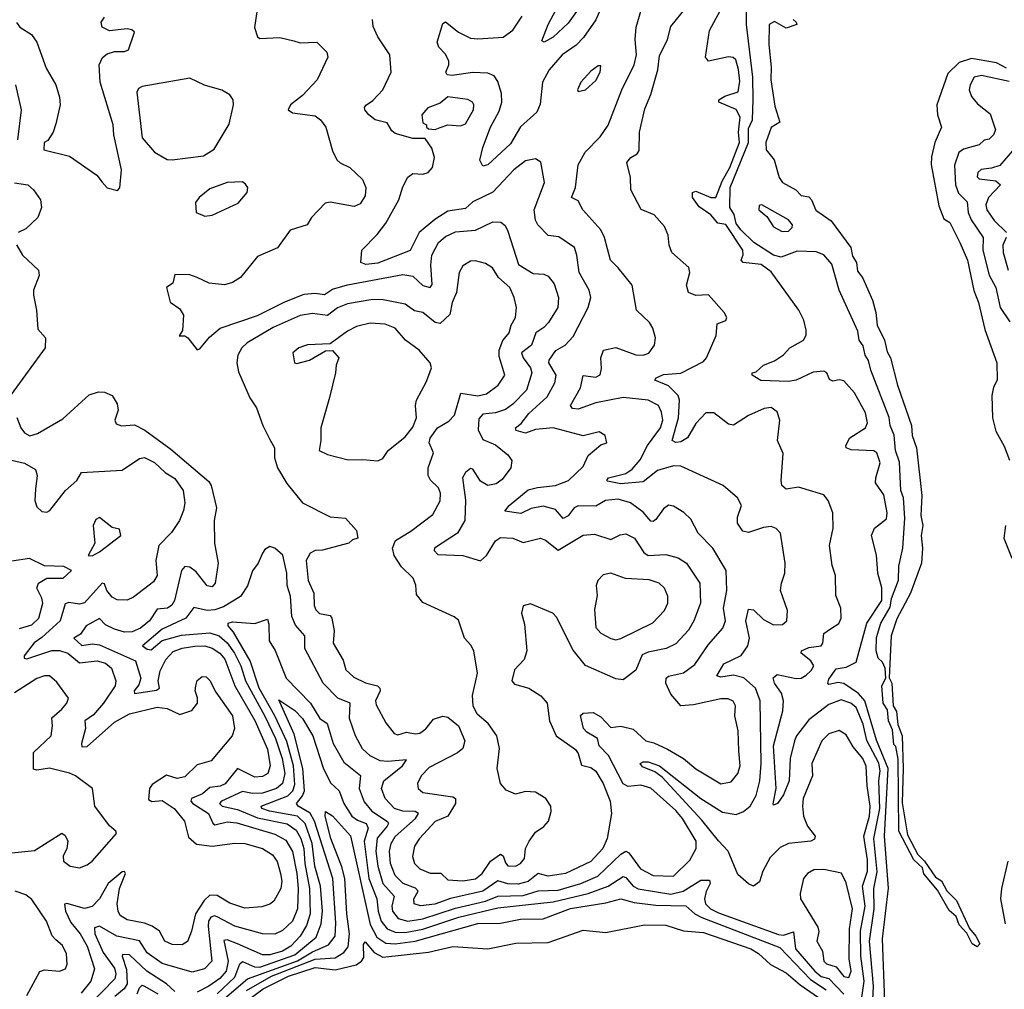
# Model space of a CAD drawing. Extents: x 1603745 to 1745082, y 385868 to 533966.
# Tile 585 of 646: x 1642936 to 1646866, y 493623 to 497495. Entities that reach past the tile are written whole.
import ezdxf

# ---------------------------------------------------------------- set-up
doc = ezdxf.new("R2010")
doc.units = 0

msp = doc.modelspace()

# ---------------------------------------------------------------- linework, layer by layer
at = {"layer": '0CON20XD'}
for points in [[(1645178.2, 497555), (1645125, 497481.5), (1645065, 497424.3), (1645030, 497405), (1645020.5, 497410.5), (1645044.7, 497475), (1645239.2, 497840.8)], [(1646615.6, 494055.6), (1646636.2, 494016.2), (1646675, 493977.5), (1646726.2, 493866.2), (1646752.5, 493835), (1646767.5, 493805), (1646757.5, 493792.5), (1646737.5, 493805), (1646716.7, 493846.7), (1646685, 493881.2), (1646674.1, 493914.1), (1646645, 493937.5), (1646599.5, 494019.5), (1646545, 494083.8), (1646538.8, 494108.8), (1646505, 494140), (1646444.5, 494255), (1646442, 494542), (1646432.5, 494592.5), (1646425, 494600), (1646419.3, 494659.3), (1646403.1, 494695), (1646399.3, 494739.3), (1646382.9, 494765), (1646377.5, 494835), (1646393.3, 494865), (1646390, 494905), (1646379.4, 494929.4), (1646361.9, 494945), (1646353.7, 494975), (1646355, 495028), (1646372.9, 495085), (1646410.8, 495149.2), (1646415, 495183.3), (1646443, 495257), (1646445, 495312.5), (1646460.3, 495385), (1646468.4, 495505), (1646463.1, 495585), (1646453.4, 495615), (1646447.4, 495727.4), (1646431.7, 495775), (1646426.2, 495836.2), (1646410, 495875), (1646405.7, 495905.7), (1646332.7, 496095), (1646324, 496134), (1646309.8, 496155), (1646302.3, 496192.3), (1646286.4, 496215), (1646280.6, 496250.6), (1646207.1, 496415), (1646178, 496518), (1646146, 496556), (1646115, 496568), (1646039.3, 496570.7), (1645975, 496546.7), (1645945, 496554.8), (1645866.1, 496605), (1645814.4, 496655), (1645795, 496681.1), (1645787.3, 496717.3), (1645770.3, 496745), (1645772, 496825), (1645844.7, 497005), (1645845, 497060), (1645861, 497095), (1645863.3, 497176.7), (1645861.5, 497265), (1645837.2, 497475), (1645836.6, 497585)], [(1643883.8, 497535), (1643873.9, 497463.9), (1643885, 497426.7), (1643895, 497420), (1643975, 497423.3), (1644030.3, 497410.3), (1644055, 497402.2), (1644122.5, 497405), (1644162, 497365), (1644165.8, 497345), (1644122.9, 497255), (1644065, 497192.3), (1644016.9, 497155), (1644007.5, 497135), (1644025, 497122.9), (1644115, 497110.3), (1644136.8, 497095), (1644158, 497065), (1644185, 496971.2), (1644202.2, 496935), (1644215, 496922.5), (1644253.3, 496905), (1644305, 496856), (1644317.8, 496825), (1644315, 496791.2), (1644295, 496760), (1644271.7, 496748.3), (1644175.8, 496765.8), (1644155, 496762.5), (1644100.8, 496705), (1644083.3, 496675), (1644015.6, 496654.4), (1643965, 496584), (1643885, 496549.2), (1643817.1, 496465), (1643786, 496445), (1643753.8, 496436.2), (1643692.4, 496442.4), (1643645, 496465.5), (1643615, 496475.7), (1643555, 496477.5), (1643547, 496443), (1643522.5, 496425), (1643536.4, 496366.4), (1643575, 496340), (1643590, 496315), (1643586.2, 496253.8), (1643573, 496233), (1643595, 496232.5), (1643607.5, 496225), (1643645, 496176.7), (1643655, 496180), (1643693.3, 496226.7), (1643736.7, 496263.3), (1643885, 496313.7), (1643995, 496368.7), (1644071.9, 496398.2), (1644115, 496403.3), (1644153.2, 496396.8), (1644185, 496419.1), (1644245, 496436.5), (1644465, 496477.4), (1644505, 496471.2), (1644545, 496433.4), (1644575, 496425.6), (1644582, 496438), (1644577.5, 496515), (1644581.4, 496555), (1644607.3, 496605), (1644635, 496629.4), (1644675, 496647.4), (1644755, 496654.2), (1644825, 496687.3), (1644856.1, 496686.1), (1644873.2, 496673.2), (1644885, 496650), (1644927.5, 496517.5), (1644985, 496481.1), (1645028.1, 496478.1), (1645045, 496470.5), (1645069.6, 496439.6), (1645087.2, 496385), (1645083.4, 496345), (1645046.5, 496285), (1645027.7, 496265), (1644995.9, 496245), (1644979.1, 496195), (1644938.8, 496165), (1644945.2, 496145), (1644974.4, 496105), (1644979.6, 496085), (1644959.4, 496015), (1644905, 495959.7), (1644875, 495938.1), (1644835, 495925.2), (1644785, 495919.8), (1644768.4, 495901.6), (1644766.6, 495856.6), (1644785, 495818.5), (1644835, 495796.7), (1644885, 495757.1), (1644900, 495735), (1644896.7, 495705), (1644861.5, 495658.5), (1644838, 495642), (1644805, 495634.2), (1644775, 495652.3), (1644745, 495700), (1644735, 495702.9), (1644715, 495686.5), (1644703.4, 495665), (1644716, 495576), (1644712.4, 495495), (1644683.4, 495445), (1644591.9, 495385), (1644590, 495375), (1644605, 495359.4), (1644705.2, 495355.2), (1644775, 495333.5), (1644799.2, 495355), (1644835, 495414.3), (1644855, 495427.5), (1644904.6, 495424.6), (1644945, 495406.7), (1645015, 495424), (1645035, 495416.7), (1645085, 495376.1), (1645185, 495436), (1645230.7, 495440.7), (1645295, 495419.6), (1645332.6, 495437.4), (1645355, 495441.2), (1645389.5, 495425), (1645427.4, 495367.4), (1645444.8, 495354.8), (1645515, 495359.5), (1645564.4, 495345.6), (1645597.7, 495325), (1645650, 495245), (1645653.8, 495165), (1645627.2, 495095), (1645605, 495057.3), (1645555, 495003.1), (1645516.2, 494983.8), (1645445, 494969.6), (1645421, 494959), (1645395, 494897.5), (1645345, 494858.9), (1645315, 494862.2), (1645195, 494916.5), (1645145, 494976.9), (1645078.8, 495108.8), (1645064.3, 495125), (1644975, 495162), (1644946.1, 495153.9), (1644939.2, 495125), (1644950.7, 495080.7), (1644960.8, 494975), (1644949.5, 494940.5), (1644910.7, 494899.3), (1644900, 494855), (1644911.1, 494841.1), (1644968.6, 494825), (1645015.6, 494795), (1645041.2, 494765), (1645050.6, 494695), (1645077.9, 494635), (1645155, 494580.8), (1645165.3, 494565), (1645178.1, 494518.1), (1645215, 494508.2), (1645235, 494494.6), (1645264.2, 494445), (1645293.3, 494375), (1645297.5, 494325), (1645280.9, 494225), (1645263.5, 494185), (1645215, 494133.4), (1645115, 494086), (1645045, 494074.4), (1645005, 494085.6), (1644965, 494053.6), (1644925, 494042.9), (1644885, 494043.8), (1644844, 494056), (1644785, 494014.4), (1644655, 493986.2), (1644592.9, 493962.9), (1644536.1, 493956.1), (1644510.5, 493965), (1644509.7, 493985), (1644526.2, 494015), (1644516.4, 494026.4), (1644467.1, 494045), (1644435, 494076.9), (1644416.4, 494125), (1644412.6, 494175), (1644418.4, 494205), (1644435, 494233.6), (1644515.7, 494305), (1644528.4, 494325), (1644515, 494332.7), (1644465, 494334.3), (1644431.6, 494345), (1644394.6, 494384.6), (1644380.2, 494425), (1644389.2, 494455), (1644464.1, 494515), (1644479.5, 494539.5), (1644405, 494532.2), (1644375.2, 494535.2), (1644335.4, 494555), (1644305, 494583.8), (1644275.9, 494635), (1644251.9, 494705), (1644255.3, 494765), (1644205.6, 494785.6), (1644148, 494845), (1644074.2, 494984.2), (1644074.6, 495035), (1644036.7, 495076.7), (1644022.3, 495112.3), (1644016.9, 495193.1), (1644004.3, 495235), (1644002.6, 495285), (1643986.6, 495356.6), (1643954.1, 495384.1), (1643935, 495391.2), (1643915, 495378.8), (1643905.7, 495365), (1643887.5, 495325), (1643865.4, 495294.6), (1643845, 495234.3), (1643818, 495192), (1643749.6, 495150.4), (1643715, 495138.3), (1643685, 495135.5), (1643631.7, 495148.3), (1643598.9, 495105), (1643505, 495061.6), (1643426.5, 494995), (1643445, 494981), (1643461, 494979), (1643504.4, 495015.6), (1643582.4, 495037.6), (1643695, 495046.4), (1643733, 495035), (1643765, 495006.7), (1643794.2, 494965), (1643818.8, 494915), (1643837.1, 494855), (1643914, 494714), (1643957.8, 494625), (1643983.6, 494545), (1643994.7, 494485), (1643985, 494445.3), (1643961.2, 494425), (1643905, 494406.7), (1643865, 494404.9), (1643825, 494413.5), (1643741.1, 494375), (1643733.4, 494365), (1643745, 494354.1), (1643805, 494340.4), (1643885, 494308.2), (1644003.2, 494283.2), (1644039.1, 494259.1), (1644058.6, 494225), (1644070.5, 494185), (1644074.3, 494125), (1644093.4, 494025), (1644095.6, 493925), (1644081.5, 493878.5), (1644055.8, 493835), (1644019, 493795), (1643985, 493775.4), (1643935, 493761.1), (1643905, 493761.3), (1643805, 493804.9), (1643765, 493821.3), (1643751.6, 493818.4), (1643768.8, 493735), (1643759.7, 493695), (1643735, 493666.1), (1643691, 493635), (1643645, 493611.4)], [(1645253.9, 497536.1), (1645236.2, 497493.8), (1645185.9, 497424.1), (1645157.2, 497392.8), (1645100.6, 497355), (1645050, 497295), (1645022.9, 497245), (1645013.1, 497156.9), (1644999.5, 497125), (1644935, 497066.5), (1644895, 496998.7), (1644805, 496915.5), (1644785, 496910), (1644773.3, 496933.3), (1644784.1, 496984.1), (1644815.8, 497065), (1644850, 497130), (1644860.3, 497165), (1644859.5, 497199.5), (1644845, 497248.1), (1644830.4, 497270.4), (1644805, 497281), (1644745, 497283.3), (1644662.5, 497272.5), (1644642.5, 497275), (1644636.9, 497285), (1644649.4, 497315), (1644648.9, 497328.9), (1644635, 497357.5), (1644609.2, 497385), (1644602.5, 497405), (1644625, 497480), (1644635, 497486.2), (1644686.9, 497445), (1644735, 497421.5), (1644765, 497417.7), (1644866, 497425), (1644905, 497453.3), (1644941.8, 497508.2)], [(1646295, 493572.3), (1646306.8, 493655), (1646292.9, 493755), (1646291.6, 493855), (1646310.1, 493955), (1646299.2, 494035), (1646319.9, 494095), (1646320.1, 494140.1), (1646305.6, 494235), (1646327.1, 494315), (1646330.7, 494355), (1646318.2, 494435), (1646314.1, 494514.1), (1646300.5, 494545), (1646261.9, 494591.9), (1646235, 494638.6), (1646206, 494656), (1646165, 494642.7), (1646137.9, 494615), (1646097.3, 494525), (1646100, 494475), (1646063.2, 494385), (1646059.7, 494355), (1646064.8, 494315), (1646080, 494275), (1646110.9, 494235), (1646107.7, 494222.3), (1646093.3, 494215), (1646004.7, 494205.3), (1645971.3, 494188.7), (1645930.8, 494149.2), (1645902.5, 494095), (1645888.1, 494051.9), (1645865, 494035.5), (1645845, 494044.6), (1645801.7, 494081.7), (1645763.1, 494175), (1645725.7, 494215.7), (1645659.1, 494299.1), (1645500.8, 494470.8), (1645471.5, 494491.5), (1645421.3, 494511.3), (1645412.2, 494525), (1645425, 494531.8), (1645445, 494531.2), (1645489.2, 494515), (1645655, 494385.2), (1645740.6, 494330.6), (1645795, 494320.7), (1645825, 494332.5), (1645851.4, 494355), (1645875, 494396.5), (1645890.2, 494455), (1645895.8, 494525), (1645891.7, 494775), (1645872.5, 494825), (1645826.5, 494866.5), (1645785, 494877.3), (1645735, 494870), (1645718.6, 494875), (1645747, 494923), (1645815, 494956.4), (1645842.2, 494995), (1645849.2, 495025), (1645834.4, 495095), (1645845, 495140.6), (1645865, 495137.9), (1645905, 495100), (1645945, 495078), (1645980.2, 495079.8), (1645997.5, 495095), (1646000.5, 495135), (1645973.1, 495215), (1645976.2, 495245), (1645990.4, 495285), (1645991.4, 495325), (1645973.1, 495445), (1645955, 495463.3), (1645935, 495471.1), (1645905, 495467.1), (1645845, 495446.7), (1645821.9, 495451.9), (1645800.7, 495485), (1645801.2, 495508.8), (1645816.5, 495555), (1645800.6, 495585), (1645743.8, 495635), (1645575, 495712.3), (1645545, 495713.5), (1645481.9, 495695), (1645425, 495649.3), (1645335, 495641.3), (1645282.7, 495652.7), (1645279.2, 495655), (1645285.7, 495665), (1645355, 495683), (1645380, 495700.1), (1645412.2, 495737.8), (1645442.1, 495795), (1645493.3, 495865), (1645503, 495895), (1645497.7, 495927.7), (1645485, 495954.3), (1645445, 495975.4), (1645345, 495985.7), (1645235, 495964.2), (1645165, 495939), (1645142.8, 495942.8), (1645134.6, 495954.6), (1645174.7, 496025), (1645185, 496074), (1645235, 496067.8), (1645253.5, 496076.5), (1645258.5, 496101.5), (1645255.9, 496145), (1645265.6, 496175), (1645315, 496186.2), (1645395, 496156.5), (1645425, 496154.6), (1645446.9, 496163.1), (1645470, 496195), (1645473.8, 496225), (1645463.1, 496263.1), (1645450, 496285), (1645398.5, 496335), (1645381.2, 496435), (1645325, 496504.4), (1645294, 496534), (1645270, 496625), (1645255.5, 496655), (1645184.2, 496735), (1645165, 496771.2), (1645138.8, 496785), (1645154.2, 496825), (1645165.3, 496915), (1645193.6, 496966.4), (1645252.4, 497027.6), (1645285, 497072.9), (1645338.7, 497215), (1645388.9, 497315), (1645398.3, 497355), (1645392, 497415), (1645396.1, 497465), (1645418.5, 497541.5)], [(1646339.1, 493555), (1646343.1, 493635), (1646327.1, 493815), (1646345.7, 493944.3), (1646345.6, 494025), (1646357.8, 494092.2), (1646345.5, 494225), (1646368.5, 494345), (1646365.4, 494455), (1646370.2, 494495), (1646365, 494525.6), (1646317, 494617), (1646301.9, 494681.9), (1646275, 494747.8), (1646253.8, 494765), (1646215, 494778.7), (1646165, 494760), (1646085, 494699.3), (1646036.7, 494635), (1646028.2, 494615), (1646010.6, 494545), (1646006.5, 494455), (1645985, 494399.4), (1645960.8, 494365), (1645945, 494358.8), (1645943.1, 494363.1), (1645955.3, 494424.7), (1645944.4, 494595.6), (1645981.9, 494735), (1645984.8, 494775), (1645977.1, 494805), (1645948.1, 494845), (1645942.6, 494867.4), (1645959.5, 494880.5), (1646035, 494863.7), (1646055, 494865.9), (1646075, 494877.5), (1646095, 494895.5), (1646105.3, 494915), (1646094, 494935), (1646055.4, 494965), (1646056.2, 494975), (1646085, 494988.5), (1646134.3, 494995), (1646140.9, 495005), (1646145, 495043.8), (1646172.3, 495062.3), (1646205, 495084.3), (1646214.5, 495105.5), (1646213.3, 495145), (1646193.5, 495195), (1646191.5, 495275), (1646179.1, 495315), (1646168.5, 495395), (1646182.9, 495465), (1646181.9, 495525), (1646162.9, 495575), (1646145, 495597.5), (1646045, 495628.2), (1645995, 495620), (1645978.5, 495635), (1645974.7, 495655), (1645983, 495763), (1645961.2, 495815), (1645969.5, 495895), (1645958.6, 495928.6), (1645935, 495945.6), (1645907.4, 495942.6), (1645845.3, 495914.7), (1645785, 495875.5), (1645765, 495880), (1645706.7, 495925), (1645675, 495924.4), (1645635, 495882.9), (1645601.5, 495825), (1645575, 495809.4), (1645555, 495807.1), (1645540, 495815), (1645565.4, 495905), (1645568.8, 495975), (1645564.1, 495994.1), (1645525, 496032.5), (1645471.2, 496055), (1645475.7, 496065), (1645505, 496078.3), (1645575, 496083.6), (1645665, 496130.5), (1645677.5, 496145), (1645715.8, 496234.2), (1645719.3, 496280.7), (1645755, 496293.8), (1645758.8, 496305), (1645748, 496325), (1645685.7, 496395.7), (1645635, 496393.1), (1645606, 496405), (1645597.1, 496435), (1645610.8, 496485), (1645606.2, 496505), (1645539.2, 496565), (1645528.1, 496595), (1645524.4, 496635), (1645509.1, 496669.1), (1645468, 496715), (1645416.8, 496736.8), (1645375.6, 496815), (1645374.5, 496865), (1645359.5, 496925), (1645375, 496944.5), (1645400.9, 496959.1), (1645408.2, 496971.8), (1645410, 497045), (1645431.1, 497138.9), (1645455, 497195.8), (1645483.1, 497295), (1645489.4, 497350.6), (1645521.6, 497415), (1645535, 497466.9), (1645597.1, 497545)], [(1646389, 493575), (1646379.8, 493825), (1646403.1, 494026.9), (1646388.2, 494235), (1646402.4, 494505), (1646355, 494617.5), (1646309.4, 494775), (1646284, 494804), (1646224.7, 494844.7), (1646202, 494848), (1646165, 494840.8), (1646160.8, 494845), (1646165, 494860.9), (1646195, 494903.1), (1646235, 494910), (1646275, 494929.6), (1646317.3, 495085), (1646376.9, 495175), (1646376.3, 495226.3), (1646361.2, 495285), (1646356, 495356), (1646335.5, 495435), (1646347.1, 495465), (1646395, 495501.2), (1646398.5, 495525), (1646385, 495597.5), (1646352, 495645), (1646352.5, 495665), (1646370.8, 495725), (1646356.7, 495765), (1646345, 495773.1), (1646255, 495776.9), (1646234.5, 495785), (1646232.9, 495795), (1646249.4, 495825), (1646311.9, 495865), (1646319.5, 495885), (1646311.5, 495925), (1646267.8, 496005), (1646225, 496052.2), (1646206.2, 496056.2), (1646181.1, 496051.1), (1646168.2, 496058.2), (1646157.5, 496085), (1646145, 496090.7), (1646102.3, 496087.7), (1646035, 496055.2), (1646005, 496050), (1645893.4, 496053.4), (1645860, 496075), (1645860, 496085), (1645875, 496088), (1645904.8, 496115.2), (1645948, 496132), (1645984, 496156), (1646009.4, 496185), (1646063.9, 496215), (1646075.2, 496234.8), (1646075.5, 496255), (1646065.3, 496295.3), (1646045.3, 496335.3), (1645935, 496488.1), (1645895, 496517.5), (1645823.1, 496525), (1645815.5, 496535), (1645824.2, 496555.8), (1645822, 496575), (1645755, 496676.7), (1645722.3, 496682.3), (1645695, 496715.3), (1645648.1, 496748.1), (1645621.8, 496785), (1645621.4, 496805), (1645635, 496810.4), (1645695, 496785.3), (1645715, 496785.4), (1645739.6, 496850.4), (1645769.9, 496905), (1645808.3, 497005), (1645804.5, 497045), (1645811.6, 497105), (1645795.7, 497135.7), (1645726.7, 497165), (1645726.2, 497175), (1645750.5, 497189.5), (1645803.1, 497206.9), (1645810.9, 497249.1), (1645805.2, 497295.2), (1645794.3, 497334.3), (1645784.1, 497344.1), (1645765, 497346), (1645685, 497328.8), (1645672.9, 497345), (1645688.6, 497451.4), (1645750.8, 497565)], [(1643265.6, 496845.6), (1643285, 496823.8), (1643327, 496813), (1643336.2, 496823.8), (1643342, 496895), (1643312.2, 497035), (1643310, 497075), (1643257.7, 497245), (1643253.9, 497315), (1643266.7, 497343.3), (1643285, 497358.6), (1643315, 497367.1), (1643355, 497367.5), (1643370.6, 497375), (1643394.3, 497445), (1643384.5, 497454.5), (1643365, 497457.7), (1643295, 497449.6), (1643265.6, 497465), (1643261.5, 497485), (1643274.4, 497505)], [(1643724.2, 493605), (1643795, 493671.3), (1643815.2, 493724.8), (1643825, 493734.2), (1643873.2, 493713.2), (1643895, 493712), (1644035, 493760.7), (1644119.2, 493830.8), (1644139.9, 493885), (1644144.9, 493935), (1644137.1, 494035), (1644114.5, 494115), (1644103, 494205), (1644075, 494284.8), (1644044.9, 494314.9), (1643933.6, 494335), (1643903.3, 494345), (1643899.4, 494355), (1644006.9, 494395), (1644026.4, 494415), (1644035, 494441.4), (1644029.6, 494515), (1644002.4, 494612.4), (1643954.1, 494715), (1643891.5, 494825), (1643856.1, 494935), (1643789.3, 495049.3), (1643767.7, 495075), (1643768.6, 495085), (1643785, 495090), (1643875, 495083.1), (1643925, 495100.8), (1643931.1, 495081.1), (1643932.1, 495015), (1643956.2, 494976.2), (1644000, 494865), (1644097.3, 494765), (1644134.8, 494705), (1644163.8, 494683.8), (1644187, 494605), (1644230.1, 494530.1), (1644296.7, 494476.8), (1644291.1, 494425), (1644311.2, 494371.2), (1644342, 494335), (1644403.8, 494293.8), (1644407.6, 494285), (1644402.7, 494275), (1644363.3, 494226.7), (1644357.7, 494175), (1644365.1, 494115), (1644386.1, 494045), (1644430.2, 493995), (1644421.3, 493955), (1644424.5, 493935), (1644446.3, 493906.3), (1644485, 493895.1), (1644545, 493904.3), (1644675, 493947.5), (1644794.7, 493975), (1644845, 493994.6), (1644945, 493997.3), (1645005, 494015.7), (1645085, 494019.3), (1645175.4, 494045), (1645242.9, 494075), (1645335, 494162.8), (1645355, 494174.7), (1645367.9, 494167.9), (1645414.3, 494104.3), (1645465, 494077.7), (1645545, 494074.7), (1645611.3, 494138.7), (1645636, 494185), (1645635.8, 494215), (1645581.7, 494305), (1645555, 494337), (1645455, 494426.2), (1645415, 494438.4), (1645365, 494432.6), (1645345, 494443.4), (1645286.2, 494556.2), (1645248.6, 494595), (1645242.5, 494625), (1645199.6, 494649.6), (1645185.9, 494665), (1645174.2, 494715.8), (1645185, 494726.2), (1645225, 494728.5), (1645255, 494711.1), (1645295, 494668), (1645335, 494674.4), (1645385, 494661.8), (1645435, 494615.4), (1645467.7, 494607.7), (1645521.7, 494581.7), (1645585, 494544.6), (1645635, 494503.3), (1645735, 494443.9), (1645775, 494450.9), (1645802.7, 494485), (1645811.8, 494515), (1645806.7, 494575), (1645803.7, 494655), (1645790.6, 494715), (1645792.3, 494755), (1645783.4, 494773.4), (1645763.3, 494783.3), (1645735, 494783.3), (1645625, 494758.6), (1645575, 494754.5), (1645535, 494802.2), (1645515.3, 494845), (1645516.4, 494865), (1645525, 494873.6), (1645585, 494886.2), (1645630.4, 494919.6), (1645685, 494999.6), (1645742.8, 495065), (1645752.5, 495095), (1645745.7, 495145), (1645758.8, 495215), (1645755.4, 495295), (1645702.5, 495385), (1645644.6, 495445), (1645615, 495500), (1645586.5, 495526.5), (1645545, 495552.5), (1645525, 495555.7), (1645505, 495541.4), (1645475, 495499.1), (1645465, 495491.2), (1645455, 495492.5), (1645425, 495528.6), (1645373.8, 495566.2), (1645325, 495579.8), (1645274.8, 495575.2), (1645235, 495552.4), (1645165, 495553), (1645149.2, 495545), (1645125, 495514.1), (1645105, 495503.3), (1645075, 495538.3), (1645025, 495551.6), (1644977.2, 495542.8), (1644936.9, 495523.1), (1644872.1, 495532.1), (1644890, 495555), (1644965, 495616.9), (1645003, 495627), (1645075, 495634.3), (1645126.5, 495655), (1645185, 495711.1), (1645205.6, 495754.4), (1645255, 495797.5), (1645280, 495805), (1645272.5, 495835), (1645249.5, 495849.5), (1645185, 495832.9), (1645064.7, 495864.7), (1644995, 495859), (1644955, 495844.4), (1644918.1, 495855), (1644914.4, 495865), (1644938.2, 495881.8), (1644967.8, 495922.2), (1645041.4, 495988.6), (1645071.9, 496045), (1645077.4, 496075), (1645047.5, 496125), (1645049.1, 496135), (1645076, 496174), (1645113.5, 496195), (1645145, 496229.4), (1645204.6, 496345), (1645216.2, 496385), (1645209.2, 496415), (1645169, 496485), (1645160, 496555), (1645150, 496585), (1645087.3, 496627.3), (1645045, 496633.6), (1645004.6, 496675), (1644994.3, 496694.3), (1644989.8, 496735), (1645031.2, 496845), (1645015.9, 496925.9), (1644995, 496939.1), (1644955, 496930.8), (1644908.8, 496895), (1644824.3, 496805.7), (1644745, 496767.2), (1644715, 496740.7), (1644645, 496730.6), (1644593.6, 496696.4), (1644530.4, 496645), (1644495, 496572.9), (1644365, 496522.8), (1644317.6, 496517.6), (1644297.5, 496525), (1644301.9, 496575), (1644362.9, 496637.1), (1644397.2, 496682.8), (1644450, 496775), (1644465, 496826.7), (1644485, 496866), (1644505, 496880), (1644545, 496878.2), (1644567.1, 496885), (1644583.3, 496905), (1644591.1, 496945), (1644581.7, 496981.7), (1644555, 497020), (1644505, 497020.8), (1644435, 497040.5), (1644421.5, 497051.5), (1644403, 497083), (1644355.3, 497095.3), (1644329.2, 497115), (1644314.2, 497135), (1644312.5, 497145), (1644320, 497155), (1644345, 497172.5), (1644385.3, 497215), (1644418.8, 497285), (1644413.5, 497355), (1644365, 497425.8), (1644347.6, 497467.6), (1644344, 497495)], [(1646022.9, 497495), (1646035.5, 497485), (1646037.1, 497475), (1645995, 497461.5), (1645948, 497488), (1645926.7, 497475), (1645926, 497395), (1645935.2, 497305.2), (1645933.8, 497255), (1645949.3, 497149.3), (1645970, 497085), (1645935, 497064.2), (1645914.6, 497005), (1645915.6, 496975), (1645947.5, 496935), (1645967.5, 496865), (1645980, 496845), (1646033.3, 496815), (1646055, 496792.5), (1646085, 496788), (1646096.7, 496775), (1646113.8, 496733.8), (1646175, 496692.2), (1646253.2, 496585), (1646260.3, 496550.3), (1646275.2, 496525), (1646280.3, 496490.3), (1646300, 496465), (1646339.4, 496375), (1646352.9, 496325), (1646357.7, 496275), (1646387.9, 496215), (1646398.2, 496168.2), (1646411.9, 496145), (1646439.5, 496035), (1646494.7, 495874.7), (1646498.6, 495835), (1646515.2, 495785.2), (1646536.7, 495595), (1646532.9, 495515), (1646540.7, 495475), (1646534, 495435), (1646539.3, 495385), (1646535.3, 495325), (1646491.1, 495205), (1646437.2, 495102.8), (1646413.5, 495035), (1646406.2, 494866.2), (1646417.1, 494845), (1646422.5, 494755), (1646435, 494732.5), (1646440.7, 494680.7), (1646457.5, 494635), (1646462.5, 494505), (1646458.3, 494368.3), (1646480, 494240), (1646521.2, 494161.2), (1646546.7, 494135), (1646590.7, 494070.7), (1646615.6, 494055.6)], [(1642924, 497484), (1642936.7, 497465), (1642982.9, 497435), (1643004.6, 497405), (1643041.4, 497301.4), (1643080.3, 497235), (1643095.4, 497185), (1643097.5, 497155), (1643081.1, 497078.9), (1643070, 497045), (1643048.3, 497011.7), (1643034.3, 497005), (1643032.5, 496975), (1643135, 496949.2), (1643244.3, 496874.3), (1643265.6, 496845.6)], [(1646875, 497301.6), (1646835, 497322.3), (1646735, 497340.1), (1646685.9, 497324.1), (1646639.9, 497280.1), (1646596.9, 497155), (1646598.6, 497115), (1646615.4, 497065), (1646588.8, 497005), (1646575, 496947.5), (1646574.1, 496915.9), (1646605, 496752), (1646625, 496700), (1646648.1, 496685), (1646688.8, 496605), (1646718.7, 496535), (1646744, 496414), (1646763.2, 496365), (1646788.3, 496258.2), (1646835.5, 496124.5), (1646837.5, 496055), (1646822.7, 496027.3), (1646815.8, 495994.2), (1646818.2, 495905), (1646831.7, 495851.7), (1646865, 495792), (1646885.9, 495735.9)], [(1645165, 497207.5), (1645195, 497214.3), (1645235, 497252), (1645252.9, 497285), (1645255, 497310), (1645245, 497310), (1645215, 497288.9), (1645175.7, 497245), (1645162.5, 497215), (1645165, 497207.5)], [(1643545, 496934.6), (1643669.5, 496950.5), (1643712.9, 496977.1), (1643772, 497078), (1643790, 497155), (1643788, 497175), (1643774.4, 497194.4), (1643743.7, 497213.7), (1643673.6, 497233.6), (1643615, 497260.8), (1643425, 497228.1), (1643410, 497220), (1643404.3, 497205), (1643425, 497022.5), (1643475, 496965.5), (1643525, 496936.5), (1643545, 496934.6)], [(1646885, 497247.9), (1646775, 497271.4), (1646745.3, 497264.7), (1646729.6, 497235), (1646725.5, 497215), (1646735, 497187.5), (1646758.3, 497158.3), (1646808.9, 497118.9), (1646830, 497055), (1646822.1, 497035), (1646805, 497017.8), (1646785, 497013.3), (1646765.2, 496994.8), (1646702.8, 496977.2), (1646684.7, 496965), (1646666.4, 496913.6), (1646670.9, 496835), (1646682.6, 496802.6), (1646716.9, 496766.9), (1646721.6, 496725), (1646732.8, 496695), (1646781.6, 496625), (1646779.5, 496575), (1646805.2, 496475), (1646831.6, 496425), (1646849.2, 496345), (1646888.1, 496288.1)], [(1642919.6, 497235), (1642942.7, 497135), (1642927.7, 497015)], [(1644595, 497056.2), (1644615, 497064.2), (1644645, 497074.3), (1644695, 497071.5), (1644715, 497078.9), (1644747.8, 497135), (1644748.9, 497155), (1644742.9, 497165), (1644725, 497175.5), (1644645, 497186.8), (1644615, 497161.1), (1644565, 497143.1), (1644540.8, 497115), (1644545, 497082.5), (1644560, 497075), (1644560, 497065), (1644568.3, 497058.3), (1644595, 497056.2)], [(1646905, 496978.7), (1646847.2, 496912.8), (1646815, 496901.3), (1646773.6, 496896.4), (1646760.5, 496885), (1646757.8, 496867.8), (1646765, 496859.4), (1646831.7, 496851.8), (1646850, 496835), (1646802.6, 496785), (1646792.4, 496755), (1646796, 496736), (1646825, 496693.4), (1646874.4, 496645)], [(1642915, 496843.6), (1642968.6, 496835), (1642991.8, 496815), (1643019.5, 496775), (1643023.1, 496745), (1643009.4, 496705), (1642960.5, 496659.5), (1642930, 496645)], [(1643675, 496710), (1643705, 496713.6), (1643808.3, 496761.7), (1643843.8, 496805), (1643846.2, 496825), (1643837.7, 496837.7), (1643825, 496846.7), (1643765, 496844), (1643695, 496819.2), (1643652, 496785), (1643637.5, 496765), (1643640, 496725), (1643675, 496710)], [(1645978.7, 496648.7), (1646005, 496650), (1646019.4, 496665), (1646020.6, 496675), (1646004.3, 496695), (1645897.5, 496755), (1645887, 496753), (1645886.7, 496735), (1645918.6, 496708.6), (1645945, 496668), (1645978.7, 496648.7)], [(1646873.7, 496625), (1646859.6, 496595), (1646860.7, 496565), (1646880.5, 496495)], [(1642924.2, 496595.8), (1642947.5, 496555), (1643011.2, 496495), (1643013.8, 496473.8), (1642992, 496415), (1642991.2, 496395), (1643003.8, 496335), (1643008.8, 496258.8), (1643038.8, 496225), (1643037.5, 496185), (1642902.5, 495997.5)], [(1644705, 494056.7), (1644755, 494064.4), (1644782.4, 494085), (1644815, 494134.8), (1644855, 494163.1), (1644866.2, 494156.2), (1644875, 494127.5), (1644885, 494116.4), (1644915, 494114.7), (1644934.4, 494125), (1644950.5, 494145), (1644955.5, 494185), (1644970, 494215), (1644995, 494250), (1645027.4, 494272.6), (1645046.2, 494295), (1645057.3, 494332.7), (1645055.7, 494355), (1645035.5, 494385.5), (1644995, 494410), (1644955, 494413.3), (1644915, 494402.9), (1644878.1, 494418.1), (1644855.5, 494445), (1644841.5, 494505), (1644851.1, 494585), (1644841.1, 494635), (1644805.7, 494685), (1644762.2, 494722.2), (1644746.5, 494755), (1644743.9, 494796.1), (1644762.9, 494885), (1644749.2, 494975), (1644737.4, 494997.4), (1644711.4, 495025), (1644687, 495097), (1644670.2, 495110.2), (1644545, 495168.1), (1644520.2, 495200.2), (1644516.6, 495236.6), (1644507.1, 495265), (1644460.5, 495310.5), (1644430.5, 495355), (1644424.4, 495385), (1644435.7, 495415), (1644497.4, 495452.6), (1644585, 495518.6), (1644615, 495573.8), (1644615.3, 495604.7), (1644608.2, 495625), (1644575.8, 495655.8), (1644566.2, 495675), (1644566.2, 495705), (1644587.3, 495765), (1644570.4, 495805), (1644575, 495824.2), (1644603.1, 495865), (1644648.5, 495891.5), (1644672, 495915), (1644696.9, 496003.1), (1644765, 495992.4), (1644799.3, 496000.7), (1644845.5, 496035), (1644871.8, 496075), (1644849.8, 496149.8), (1644850, 496175), (1644865, 496214.4), (1644889.6, 496245), (1644897.6, 496275), (1644914.6, 496305), (1644918.7, 496345), (1644909.7, 496385), (1644892.2, 496425), (1644847.3, 496465), (1644823.7, 496503.7), (1644795, 496521.8), (1644755, 496531.5), (1644735, 496530), (1644705, 496511.4), (1644690, 496485), (1644679.3, 496405), (1644662.1, 496365), (1644652.3, 496317.7), (1644615, 496281.1), (1644595, 496286.1), (1644545.6, 496325), (1644511.9, 496331.9), (1644475, 496358.8), (1644386.5, 496376.5), (1644345, 496377.7), (1644245, 496360.4), (1644205, 496343.7), (1644165, 496313.8), (1644105, 496321.9), (1644055, 496313), (1643948.2, 496265), (1643844.5, 496205), (1643822.5, 496185), (1643806.8, 496155), (1643802.8, 496125), (1643809.3, 496089.3), (1643854.4, 495985), (1643881.9, 495945), (1643906.9, 495875), (1643935, 495818.9), (1643953.8, 495785), (1643953.1, 495745), (1643965.5, 495705), (1644002.3, 495642.3), (1644065.6, 495565.6), (1644175, 495509.1), (1644236.2, 495505), (1644280, 495455), (1644286, 495424), (1644265, 495418), (1644250, 495405), (1644145, 495376.6), (1644115, 495374.6), (1644095, 495364.4), (1644079.2, 495335), (1644087.8, 495255), (1644110, 495205), (1644111.3, 495155), (1644117.9, 495137.9), (1644133.1, 495123.1), (1644175, 495115.4), (1644182.2, 495105), (1644191.8, 495055), (1644187.6, 495005), (1644227.7, 494937.7), (1644238.4, 494898.4), (1644269.9, 494869.9), (1644316.2, 494846.2), (1644364.2, 494835), (1644373.6, 494825), (1644374.6, 494815), (1644356.8, 494775), (1644358.7, 494758.7), (1644397.2, 494687.2), (1644431.2, 494645), (1644445, 494639.2), (1644479.5, 494650.5), (1644515, 494643.5), (1644533.5, 494646.5), (1644557.1, 494662.9), (1644588.4, 494701.6), (1644624.4, 494714.4), (1644645, 494709.4), (1644688, 494675), (1644712.5, 494615), (1644704.4, 494585), (1644683, 494567), (1644571.1, 494508.9), (1644538.2, 494475), (1644524.5, 494444.5), (1644527.1, 494425), (1644545, 494409.5), (1644665, 494391.2), (1644675.5, 494385), (1644676.2, 494365), (1644645.3, 494315), (1644595, 494293.5), (1644532, 494225), (1644511.8, 494195), (1644503.4, 494153.4), (1644511.5, 494125), (1644533.6, 494103.6), (1644575, 494086.7), (1644616.8, 494086.8), (1644645, 494060), (1644705, 494056.7)], [(1644365, 495733.1), (1644385, 495742), (1644406.9, 495775), (1644475, 495828.5), (1644505, 495867.5), (1644520.5, 495905), (1644515.4, 495954.6), (1644519.6, 495975), (1644559.3, 496050.7), (1644579.2, 496105), (1644574.2, 496125), (1644531.1, 496175), (1644475.5, 496215), (1644435, 496262.8), (1644395, 496278.8), (1644335, 496282.4), (1644280.6, 496269.4), (1644245, 496250.9), (1644175, 496200), (1644085, 496196.9), (1644050, 496185), (1644026.7, 496165), (1644033.3, 496125), (1644042, 496122), (1644093.3, 496135), (1644157, 496173), (1644185, 496173.3), (1644210, 496145), (1644198.8, 496115), (1644196.9, 496085), (1644173.2, 495986.8), (1644137.5, 495865), (1644138.6, 495815), (1644132, 495775), (1644165, 495758.6), (1644246.6, 495736.6), (1644305, 495739.1), (1644365, 495733.1)], [(1642925, 495906.7), (1642940.6, 495865), (1642955.8, 495845), (1642976.6, 495833.4), (1643007.1, 495842.9), (1643109.1, 495900.9), (1643213.4, 495996.6), (1643251.1, 496008.9), (1643275, 496007.8), (1643305, 495994.3), (1643325, 495961.2), (1643329.6, 495935), (1643315.6, 495895), (1643321.5, 495881.5), (1643342.8, 495872.8), (1643395, 495876.7), (1643436.1, 495856.1), (1643539.3, 495779.3), (1643691.1, 495651.1), (1643700.9, 495635), (1643721.8, 495545), (1643711.8, 495495), (1643713.8, 495405), (1643728.8, 495325), (1643716.8, 495245), (1643705, 495229.5), (1643685, 495233.5), (1643640, 495290), (1643615, 495309.2), (1643595, 495311.8), (1643581.8, 495295), (1643554.8, 495175.2), (1643543.7, 495156.3), (1643526.7, 495145), (1643485, 495141.6), (1643455, 495094.8), (1643418.2, 495065), (1643385, 495050), (1643355, 495048.5), (1643315, 495060.6), (1643278.6, 495078.6), (1643255, 495103.3), (1643201.5, 495075), (1643179, 495041), (1643152.9, 495025), (1643185, 494996.4), (1643225, 495002.2), (1643255, 494998.1), (1643398.4, 494935), (1643420.3, 494865), (1643411.3, 494838.7), (1643392.9, 494815), (1643394.2, 494804.2), (1643482, 494818), (1643493.8, 494825), (1643489.3, 494855), (1643497.6, 494895), (1643519.6, 494940.4), (1643548.5, 494971.5), (1643584.3, 494985), (1643635, 494993), (1643675, 494994), (1643705, 494985.6), (1643735, 494965.6), (1643755, 494941.9), (1643795.5, 494835.5), (1643875, 494696.3), (1643925, 494581.9), (1643936, 494515), (1643927.1, 494485), (1643905, 494472.2), (1643875, 494470), (1643805, 494505.3), (1643756.9, 494443.1), (1643736, 494434), (1643695, 494428.8), (1643666.2, 494403.8), (1643622.5, 494385), (1643619.8, 494375), (1643626.8, 494365), (1643689.3, 494325), (1643706.5, 494286.5), (1643715, 494280.2), (1643765, 494291.2), (1643802.4, 494287.6), (1643955, 494243.2), (1643998.4, 494218.4), (1644025, 494172.7), (1644042, 494085), (1644047.6, 494025), (1644045.1, 493945), (1644025, 493894.7), (1643985, 493857.4), (1643955, 493843.8), (1643905, 493844.8), (1643795.4, 493875.4), (1643725, 493913), (1643713.5, 493916.5), (1643699.4, 493910.6), (1643690.4, 493895), (1643689, 493875), (1643702.8, 493735), (1643673.3, 493705), (1643625, 493690.9), (1643505, 493726.8), (1643445, 493768.6), (1643415, 493817), (1643324.2, 493835.8), (1643255, 493875.3), (1643235, 493869.2), (1643235.8, 493845), (1643270, 493770), (1643315, 493707.5), (1643320.1, 493685), (1643316.2, 493665), (1643215, 493561.6)], [(1642903.9, 495736.1), (1642955, 495724.6), (1642999.1, 495699.1), (1643006.5, 495675), (1642999.9, 495620.1), (1642997.2, 495575), (1643005, 495550), (1643025, 495530.5), (1643045, 495528.1), (1643057.1, 495535), (1643119.6, 495615), (1643163.9, 495655), (1643183.6, 495686.4), (1643345, 495695.5), (1643415, 495742.9), (1643433.9, 495746.1), (1643475, 495726.2), (1643516.9, 495686.9), (1643555, 495662.7), (1643588.4, 495615), (1643595.3, 495565), (1643590.4, 495535), (1643573.9, 495495), (1643542.6, 495447.4), (1643492.1, 495395), (1643479.7, 495335), (1643484.7, 495275), (1643469.8, 495250.2), (1643390.9, 495189.1), (1643365, 495177.3), (1643325, 495178.2), (1643305, 495188.7), (1643284.7, 495215), (1643275, 495242), (1643265, 495245.4), (1643195, 495166.8), (1643175, 495161.1), (1643132, 495168), (1643117.5, 495162.5), (1643097.7, 495095), (1643025, 495027.6), (1642993.5, 495006.5), (1642954.8, 494955), (1642953.8, 494945), (1642965, 494942.7), (1643065, 494975.7), (1643095, 494976.4), (1643128, 494965), (1643175, 494926.1), (1643245, 494934.8), (1643278.9, 494925), (1643302.9, 494905), (1643320, 494855), (1643317.8, 494835), (1643271.4, 494765), (1643230.9, 494719.1), (1643196.8, 494695), (1643199, 494665), (1643183.1, 494605), (1643185, 494591.1), (1643205, 494592.7), (1643315, 494690.2), (1643375, 494723), (1643485, 494749.8), (1643524.8, 494744.8), (1643575, 494720.7), (1643623.2, 494736.8), (1643645.6, 494765), (1643646.6, 494786.6), (1643636, 494815), (1643639.2, 494835), (1643645, 494856.2), (1643665, 494872), (1643681.2, 494871.2), (1643695, 494856.2), (1643719.5, 494809.5), (1643785.2, 494715.2), (1643793.5, 494665), (1643784.6, 494635.4), (1643700, 494535), (1643645, 494520), (1643595, 494471.8), (1643565, 494465.3), (1643522, 494478), (1643465, 494441.4), (1643454.8, 494425.2), (1643450.9, 494380.9), (1643463.1, 494373.1), (1643505, 494376.5), (1643553.2, 494345), (1643594.6, 494295), (1643610.4, 494230.4), (1643642.3, 494202.3), (1643705, 494194.2), (1643795, 494206.7), (1643835, 494205.2), (1643905.6, 494185), (1643945, 494160.4), (1643963.9, 494133.9), (1643977.7, 494085), (1643982.6, 494055), (1643978.9, 494025), (1643950.9, 493975), (1643935, 493963.2), (1643902.7, 493952.7), (1643835, 493947.5), (1643775, 493966.4), (1643725, 493997.7), (1643695, 493998.8), (1643672.6, 493977.4), (1643638.5, 493925), (1643622.5, 493855), (1643606.1, 493813.9), (1643585, 493800.3), (1643545, 493801.4), (1643515.6, 493815.6), (1643494.6, 493855), (1643465.1, 493875.2), (1643435, 493887), (1643365, 493900), (1643337.2, 493917.2), (1643328.8, 493935), (1643325.7, 493965), (1643334.8, 494025.2), (1643358.5, 494085), (1643355, 494093.8), (1643345, 494092.2), (1643290, 494045), (1643255.2, 493985), (1643225, 493953.7), (1643195, 493945.2), (1643125, 493965.3), (1643115, 493963.3), (1643119.6, 493935), (1643140.4, 493890.4), (1643177.8, 493845), (1643206.2, 493795), (1643235.2, 493705), (1643220.7, 493655), (1643182.2, 493607.8)], [(1643225, 495353.8), (1643255, 495370), (1643340, 495435), (1643335, 495460), (1643305, 495467.5), (1643255, 495507.5), (1643240.7, 495499.3), (1643230, 495475), (1643236.7, 495405), (1643210, 495355), (1643225, 495353.8)], [(1646870, 495475), (1646864, 495425), (1646896, 495345)], [(1642936.1, 495063.9), (1642985, 495078.3), (1643013.4, 495105), (1643028.1, 495165), (1643024.7, 495185), (1643004.6, 495225), (1643011.9, 495245), (1643045, 495264.4), (1643110, 495265), (1643142.5, 495295), (1643112, 495312), (1643035, 495313.8), (1642975, 495343.5), (1642905, 495332)], [(1645315, 495018.1), (1645335, 495023.3), (1645463.1, 495086.9), (1645509.2, 495135), (1645522.5, 495165), (1645523.3, 495193.3), (1645509.1, 495225), (1645488.1, 495245), (1645448.5, 495258.5), (1645353.9, 495263.9), (1645295, 495284.6), (1645265, 495277.8), (1645244, 495256), (1645236.7, 495235), (1645240.5, 495195), (1645230.6, 495139.4), (1645235, 495068), (1645255, 495044.5), (1645295, 495024.4), (1645315, 495018.1)], [(1642905, 494167.5), (1642995, 494177.9), (1643105, 494246.7), (1643117.3, 494237.3), (1643128, 494215), (1643124, 494185), (1643110, 494155), (1643111.2, 494135), (1643137.5, 494115), (1643175, 494108.1), (1643205, 494119.5), (1643225.6, 494135), (1643322.5, 494245), (1643320, 494255), (1643295, 494275.8), (1643235.7, 494355), (1643226.7, 494425), (1643159.2, 494475), (1643135.8, 494485.8), (1643055.9, 494505.9), (1643005, 494497.7), (1642991.8, 494501.8), (1642991.7, 494568.3), (1643062.5, 494635), (1643067.1, 494675), (1643065, 494706.7), (1643105, 494742), (1643124, 494765), (1643131.2, 494785), (1643085, 494850), (1643055, 494874.4), (1643035, 494875.4), (1643005, 494864.5), (1642915, 494807.1)], [(1643754, 493586), (1643844.9, 493665.1), (1644045, 493736.4), (1644105, 493773.1), (1644169, 493801), (1644194.8, 493835), (1644197.6, 493887.6), (1644186.2, 494066.2), (1644112.9, 494295), (1644096, 494326), (1644047.5, 494355), (1644041.2, 494365), (1644065.1, 494395), (1644072.6, 494415), (1644066, 494505), (1644031.2, 494641.2), (1643970.5, 494779.5), (1644035, 494736.2), (1644065, 494704.3), (1644106, 494635), (1644147.8, 494507.8), (1644177.3, 494447.3), (1644211.6, 494415), (1644229.3, 494365), (1644262.5, 494315), (1644285, 494298.2), (1644319.1, 494285), (1644326.9, 494266.9), (1644311, 494215), (1644329.9, 494065), (1644362, 493985), (1644366.4, 493935), (1644379.4, 493895), (1644403.4, 493865), (1644435, 493850.6), (1644475, 493849.9), (1644545, 493863.4), (1644689, 493911), (1644845, 493948.7), (1645065, 493972.1), (1645204.4, 494005.6), (1645284.6, 494035.4), (1645345, 494073), (1645355, 494069.5), (1645385, 494035.6), (1645405, 494024.8), (1645535, 494003.5), (1645584.5, 494015.5), (1645655, 494058.9), (1645688.6, 494058.6), (1645691.6, 494045), (1645675.7, 494014.3), (1645669, 493985), (1645673.5, 493965), (1645692.7, 493945), (1645725, 493928), (1645965, 493841.9), (1645985, 493839.2), (1646025, 493852.2), (1646032, 493785), (1646109.5, 493695), (1646134.9, 493674.9), (1646165.9, 493665.9), (1646225, 493604.1)], [(1643841.1, 493618.9), (1643940.6, 493675), (1644115, 493744), (1644195, 493749), (1644230.5, 493769.5), (1644247.3, 493792.7), (1644253.1, 493845), (1644241.5, 493925), (1644233.5, 494065), (1644222.6, 494112.6), (1644177.8, 494225), (1644155.4, 494315), (1644157, 494333), (1644185, 494315.3), (1644256.4, 494236.4), (1644335, 493881.3), (1644361.2, 493831.2), (1644397.5, 493807.5), (1644435, 493804.7), (1644515, 493815.9), (1644765, 493886.1), (1644855, 493887.8), (1644935, 493903.4), (1645025, 493904.4), (1645135, 493945.1), (1645275, 493968.4), (1645335, 493984.8), (1645389.1, 493969.1), (1645475, 493958.5), (1645595, 493956.1), (1645630.2, 493925), (1645659.2, 493909.2), (1645969.5, 493789.5), (1646091.7, 493661.7), (1646155, 493620.8)], [(1646879.2, 494135), (1646854.3, 494025), (1646851.1, 493985), (1646869.2, 493885)], [(1646245, 493670), (1646254.8, 493695), (1646247.1, 493745), (1646247.7, 493865), (1646260.5, 493945), (1646235, 494048), (1646216.4, 494086.4), (1646145, 494102.1), (1646105, 494099.5), (1646080.8, 494085), (1646064.4, 494065), (1646050.9, 494005), (1646052.5, 493985), (1646121.8, 493871.8), (1646126.1, 493853.9), (1646117.7, 493815), (1646139.7, 493775), (1646146.1, 493735), (1646156.7, 493725), (1646195, 493712.4), (1646225, 493674.2), (1646245, 493670)], [(1642965, 493597.8), (1643016.1, 493693.9), (1643035, 493700.8), (1643095, 493696.2), (1643118.6, 493705), (1643126, 493724), (1643123.4, 493765), (1643107.7, 493797.7), (1643080.5, 493820.5), (1643066.6, 493836.6), (1643043.4, 493895), (1642985, 493981.5), (1642960.9, 494000.9), (1642918.8, 494015)], [(1643735, 493497), (1643908.3, 493625), (1644009.6, 493675), (1644115, 493710.2), (1644195, 493700.6), (1644279.3, 493720.7), (1644300.4, 493735), (1644309.6, 493750.4), (1644308.2, 493801.8), (1644315, 493813.1), (1644350.7, 493770.7), (1644385, 493750.9), (1644568.4, 493771.6), (1644665, 493793.5), (1644805, 493785.3), (1644916.8, 493806.8), (1645045, 493809.4), (1645185, 493859.4), (1645275, 493850.4), (1645429.8, 493880.2), (1645515, 493878.7), (1645585, 493856.6), (1645665, 493849.8), (1645853.5, 493785), (1645885, 493765.8), (1645932, 493722), (1645995, 493688.5), (1646050.4, 493640.4), (1646145, 493576)], [(1643556, 493615), (1643522.3, 493645), (1643444.1, 493695), (1643375, 493760.4), (1643347.3, 493762.7), (1643344.7, 493755), (1643362.7, 493702.7), (1643365.6, 493645), (1643353.3, 493625), (1643315.5, 493595)], [(1643405.8, 493605), (1643415, 493629.1), (1643425, 493639.6), (1643435, 493635.8), (1643488.3, 493605)]]:
    msp.add_lwpolyline(points, dxfattribs=at)

doc.saveas('drawing.dxf')
